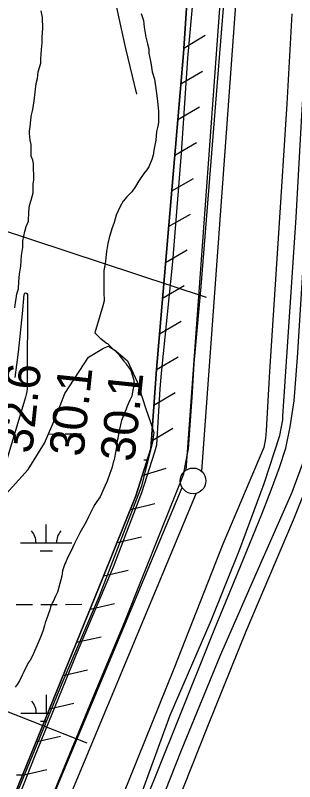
# Model space of a CAD drawing. Extents: x 3329297 to 3367176, y 649250 to 674653.
# Drawn here: x 3342886 to 3343431, y 662341 to 663837 of the extents above; entities that cross this region are included whole.
import ezdxf

# ---------------------------------------------------------------- set-up
doc = ezdxf.new("R2010")
doc.units = 0
for name, color, linetype in [('V-DTCH-CNTR', 7, 'Continuous'), ('V-FLOD-BASE', 7, 'Continuous'), ('V-LEVE-TOET', 7, 'Continuous'), ('V-RIVR-RANG', 7, 'Continuous'), ('V-ROAD-CNTR', 7, 'Continuous'), ('V-RRAP-FSHR', 7, 'Continuous'), ('V-SITE-VEGE', 7, 'Continuous'), ('V-SURV-LINE', 7, 'Continuous'), ('V-TOPO-MAJR', 7, 'Continuous'), ('V-TOPO-MINR', 7, 'Continuous'), ('V-TOPO-SHOR', 7, 'Continuous'), ('V-UTIL-LINE', 7, 'Continuous'), ('V-WETL-SWMP', 7, 'Continuous')]:
    doc.layers.add(name, color=color, linetype=linetype)

msp = doc.modelspace()

# ---------------------------------------------------------------- linework, layer by layer
at = {"layer": 'V-DTCH-CNTR'}
msp.add_lwpolyline([(3342628.4, 661072.3), (3342714.1, 661234.6), (3342754.9, 661314.4), (3342822.8, 661449.4), (3342911, 661625.7), (3342970.2, 661739.8), (3343002.1, 661798.6), (3343049.4, 661911.8), (3343117, 662076.8), (3343183, 662250.7), (3343262, 662449.2), (3343336.9, 662635), (3343428.9, 662852.4), (3343480.9, 662982.4), (3343490.2, 663010.3), (3343494.2, 663031.9), (3343509.1, 663176.1), (3343512, 663203.9)], dxfattribs=at)
at = {"layer": 'V-FLOD-BASE'}
msp.add_lwpolyline([(3342370.9, 661076), (3342470.2, 661266.3), (3342583.6, 661488.8), (3342638, 661592.4), (3342728.3, 661768.7), (3342775.2, 661857.6), (3342803.7, 661921.2), (3342858.3, 662063.7), (3342913, 662197.9), (3342969.7, 662339.8), (3343036.6, 662502.6), (3343099.4, 662651.5), (3343171, 662831.1), (3343214.8, 662942.2), (3343216.8, 662954.7), (3343224, 662991), (3343231.1, 663091.2), (3343235.2, 663157.3), (3343248.7, 663307.7), (3343260.8, 663454.5), (3343280.1, 663698.1), (3343294.6, 663876.3)], dxfattribs=at)
at = {"layer": 'V-LEVE-TOET'}
for points in [[(3342310.8, 661081.7), (3342413.4, 661281.8), (3342521.4, 661495.9), (3342610.4, 661673.6), (3342702.7, 661856.2), (3342738, 661931.7), (3342790, 662056.8), (3342852.8, 662209.9), (3342923.7, 662388.8), (3343005.4, 662590), (3343077.7, 662760.6), (3343133, 662905.9), (3343158.5, 662984.8), (3343162.5, 662998.7), (3343168.8, 663108), (3343171.2, 663138.6), (3343193.6, 663355.8), (3343210.5, 663568.1), (3343222.9, 663753.9), (3343242.5, 663969.8)], [(3343425.8, 663840.4), (3343416.1, 663664.3), (3343399.7, 663411.7), (3343382.1, 663141.7), (3343375.8, 663026.9), (3343374.6, 663010.9), (3343371.4, 662993.4), (3343290.9, 662804.7), (3343195.8, 662561.6), (3343095.9, 662314.9), (3342986.6, 662032.6), (3342859.9, 661756.4), (3342753.2, 661552.8), (3342641, 661339.3), (3342510.6, 661087.4)]]:
    msp.add_lwpolyline(points, dxfattribs=at)
at = {"layer": 'V-RIVR-RANG'}
for p, q in [((3343259.1, 663286.2), (3342137.1, 663658)), ((3343026.1, 662416.3), (3341909.5, 662855.8))]:
    msp.add_line(p, q, dxfattribs=at)
at = {"layer": 'V-ROAD-CNTR'}
msp.add_lwpolyline([(3342686.8, 661326.8), (3342880.4, 661699.3), (3342918.9, 661772.4), (3342948.3, 661828.8), (3342977.9, 661900.1), (3343023.9, 662012.4), (3343199.1, 662449.7), (3343275.6, 662640.2), (3343326.1, 662763), (3343367, 662863.5), (3343386, 662912), (3343401.5, 662954.3), (3343413.8, 662991.9), (3343422.4, 663033.5), (3343430.6, 663084.8), (3343436.9, 663168.9), (3343501.1, 664197), (3343542.3, 664801.7)], dxfattribs=at)
at = {"layer": 'V-RRAP-FSHR'}
for p, q in [((3343215.2, 663773.5), (3343256.9, 663798.8)), ((3343209.4, 663703.7), (3343251.7, 663728.2)), ((3343203.4, 663634), (3343245.7, 663658.5)), ((3343197.4, 663564.3), (3343239.7, 663588.7)), ((3343191.4, 663494.5), (3343233.7, 663519)), ((3343185.4, 663424.8), (3343227.7, 663449.2)), ((3343179.4, 663355), (3343221.7, 663379.5)), ((3343173.5, 663285.3), (3343215.7, 663309.8)), ((3343167.5, 663215.5), (3343209.7, 663240)), ((3343161.5, 663145.8), (3343203.7, 663170.3)), ((3343156.5, 663076), (3343198.4, 663101.1)), ((3343151.6, 663006.1), (3343193.5, 663031.3)), ((3343133.8, 662938.8), (3343180.4, 662953.4)), ((3343110.8, 662872.7), (3343158.3, 662883.9)), ((3343084.8, 662807.7), (3343132.3, 662818.9)), ((3343058.8, 662742.7), (3343106.3, 662753.9)), ((3343032.3, 662677.9), (3343080, 662688.7)), ((3343005.9, 662613.1), (3343053.5, 662623.9)), ((3342979.4, 662548.3), (3343027, 662559.1)), ((3342952.9, 662483.5), (3343000.6, 662494.3)), ((3342926.5, 662418.7), (3342974.1, 662429.5)), ((3342900, 662353.9), (3342947.6, 662364.7))]:
    msp.add_line(p, q, dxfattribs=at)
msp.add_lwpolyline([(3342422.7, 666572.1), (3342506.3, 666419.5), (3342528.7, 666362.4), (3342544.7, 666299), (3342558.1, 666267.3), (3342573, 666238), (3342584.7, 666224.8), (3342612.1, 666200.1), (3342644.7, 666176), (3342965.7, 665990.5), (3342988.8, 665948.1), (3343214.8, 665141.2), (3343235.9, 665073.9), (3343259.5, 664966.2), (3343269.5, 664898.2), (3343274.9, 664831.4), (3343263.8, 664509.6), (3343214.5, 663762.7), (3343161.5, 663146), (3343150.6, 662991.8), (3343121.4, 662899.3), (3343057.2, 662738.8), (3342751.2, 661989.4), (3342644.2, 661768.7)], dxfattribs=at)
at = {"layer": 'V-SITE-VEGE'}
for points in [[(3342885.5, 663266.5), (3342886.8, 663276.4), (3342888.1, 663283.5), (3342889.4, 663293.4), (3342892.1, 663303.3), (3342893.4, 663317.5), (3342894.6, 663331.7), (3342897.2, 663347.3), (3342898.4, 663368.5), (3342901, 663384.1), (3342900.9, 663396.8), (3342904.9, 663415.3), (3342907.6, 663425.2), (3342911.7, 663435.2), (3342912.9, 663453.6), (3342914.2, 663466.3), (3342916.9, 663476.3), (3342921, 663490.5), (3342920.8, 663507.5), (3342922.1, 663516), (3342921.7, 663547.1), (3342920.2, 663554.2), (3342917.3, 663562.6), (3342917, 663585.2), (3342915.5, 663593.7), (3342913.9, 663606.4), (3342913.9, 663612.1), (3342915.2, 663619.2), (3342916.4, 663633.4), (3342917.7, 663643.3), (3342920.4, 663653.2), (3342923.1, 663670.2), (3342926.9, 663704.2), (3342929.6, 663714.2), (3342930.9, 663726.9), (3342936.3, 663744), (3342936.2, 663752.5), (3342937.4, 663770.9), (3342938.7, 663783.6), (3342938.5, 663794.9), (3342939.7, 663811.9), (3342939.5, 663833.2), (3342936.5, 663845.9)], [(3343131.8, 663841.2), (3343136.3, 663827.1), (3343137.8, 663814.3), (3343140.9, 663794.6), (3343143.9, 663781.9), (3343146.8, 663772), (3343146.9, 663763.5), (3343150, 663748), (3343151.5, 663740.9), (3343153, 663726.8), (3343157.5, 663712.7), (3343160.5, 663694.3), (3343162.1, 663680.2), (3343163.6, 663668.9), (3343165.3, 663650.5), (3343165.6, 663627.9), (3343164.2, 663620.8), (3343161.5, 663610.8), (3343160.3, 663593.8), (3343159, 663586.8), (3343156.3, 663574), (3343155, 663564.1), (3343152.3, 663555.5), (3343146.8, 663541.3), (3343142.6, 663535.6), (3343137, 663528.5), (3343127.3, 663514.2), (3343120.4, 663502.8), (3343113.4, 663492.8), (3343103.6, 663482.8), (3343096.7, 663474.2), (3343091.1, 663464.2), (3343082.8, 663447.2), (3343078.8, 663433), (3343074.7, 663420.2), (3343069.2, 663403.1), (3343066.5, 663391.8), (3343063.9, 663376.2), (3343061.3, 663352.1), (3343058.7, 663339.3), (3343059.2, 663296.9), (3343059.4, 663279.9), (3343056.7, 663269.9), (3343041.4, 663217.1), (3343047.1, 663211.5), (3343051.5, 663207.2), (3343059.6, 663201.1), (3343064, 663197.5), (3343065.8, 663196.3), (3343073.3, 663189.6), (3343088.3, 663174.9), (3343090.9, 663171.2), (3343097.8, 663162.1), (3343100.9, 663159), (3343102.2, 663156.5), (3343110.3, 663145.5), (3343112.2, 663141.8), (3343117.4, 663125.2), (3343117.4, 663119.7), (3343116.9, 663112.2), (3343114, 663098), (3343113.4, 663093.7), (3343109.8, 663086.2), (3343104.4, 663074.4), (3343102.6, 663068.2), (3343099.6, 663062.6), (3343098.4, 663059.5), (3343093.6, 663045.9), (3343088.9, 663026.7), (3343087.8, 663019.8), (3343086, 663011.2), (3343084.8, 663006.2), (3343084.3, 663001.9), (3343084.3, 662999.4), (3343082, 662983.9)], [(3343082, 662983.9), (3343079.7, 662973.4), (3343079.1, 662969.7), (3343077.9, 662966.6), (3343074.4, 662953), (3343070.8, 662942.4), (3343065.4, 662927.5), (3343061.8, 662919.4), (3343058.8, 662913.2), (3343051.6, 662897.1), (3343045.5, 662887.7), (3343041.2, 662882.1), (3343038.2, 662876.5), (3343030.4, 662861), (3343029.2, 662857.9), (3343024.3, 662848.6), (3343012.2, 662826.8), (3343001.4, 662805.7), (3342993.6, 662788.9), (3342987.5, 662776.5), (3342984.5, 662769.6), (3342982.7, 662766.5), (3342978.5, 662752.9), (3342976.8, 662742.4), (3342975.1, 662734.9), (3342968.5, 662710.7), (3342964.3, 662703.3), (3342960.1, 662692.7), (3342958.9, 662690.9), (3342955.9, 662685.3), (3342954.7, 662681.5), (3342953.5, 662676.6), (3342949.9, 662665.4), (3342944.6, 662651.2), (3342943.4, 662646.2), (3342940.4, 662636.9), (3342936.2, 662624.5), (3342932, 662615.2), (3342920, 662586.6), (3342915.2, 662578.5), (3342911.5, 662572.9), (3342903.1, 662555.5), (3342899.5, 662548.7), (3342894.6, 662538.1), (3342889.8, 662530.6), (3342886.2, 662525.7)]]:
    msp.add_lwpolyline(points, dxfattribs=at)
at = {"layer": 'V-SURV-LINE'}
for points in [[(3343219.5, 662949.3), (3343359.3, 664869.7)], [(3343389.2, 664867.6), (3343249.5, 662947.1)], [(3342774.8, 661870), (3343211.5, 662915.6)], [(3343239.2, 662904), (3342802.5, 661858.4)]]:
    msp.add_lwpolyline(points, dxfattribs=at)
msp.add_circle((3343233.1, 662928.3), 25, dxfattribs=at)
at = {"layer": 'V-TOPO-MAJR'}
msp.add_lwpolyline([(3343082, 663861.7), (3343091.4, 663816.9), (3343101.5, 663772.3), (3343122.9, 663683.4)], dxfattribs=at)
at = {"layer": 'V-TOPO-MINR'}
for points in [[(3342895.3, 663204.6), (3342897.8, 663229.5), (3342900, 663254.5), (3342903.2, 663292.3), (3342905, 663294.5), (3342906.8, 663295.5), (3342908.5, 663294.4), (3342910.1, 663291.9), (3342909.4, 663113.8), (3342909.2, 663108.1), (3342908.6, 663102.5), (3342907.5, 663097), (3342906.1, 663091.5), (3342860.2, 662937.4)], [(3342885.9, 663130), (3342889.4, 663154.8), (3342892.5, 663179.7), (3342895.3, 663204.6)]]:
    msp.add_lwpolyline(points, dxfattribs=at)
at = {"layer": 'V-TOPO-SHOR'}
for points in [[(3342563, 661104.2), (3342594.6, 661175.8), (3342663.5, 661312.9), (3342754.1, 661488.2), (3342861.7, 661680.4), (3342918.4, 661793.1), (3342983, 661943.9), (3343050.7, 662118.3), (3343122.6, 662290.7), (3343188.2, 662470.6), (3343268.3, 662655.5), (3343324.6, 662795.2), (3343371.5, 662923), (3343402.2, 663016.7), (3343408, 663047.2), (3343407.9, 663054.8), (3343418.5, 663209.8), (3343434.4, 663442.3), (3343444.6, 663630.5), (3343454.9, 663805.6), (3343472.9, 664032.6)], [(3342610.9, 661102.9), (3342646.1, 661181.2), (3342722.9, 661331.6), (3342805.9, 661481.4), (3342901.8, 661663.4), (3342975, 661820.7), (3343014.2, 661911.6), (3343038.5, 661973.8), (3343104, 662133.1), (3343135.7, 662212.8), (3343210.6, 662402.2), (3343286.3, 662588), (3343351.2, 662734.9), (3343426.4, 662906.1), (3343451.3, 662973.2), (3343457.3, 662996.2), (3343461.8, 663022), (3343473.2, 663173), (3343477.7, 663200.9)]]:
    msp.add_lwpolyline(points, dxfattribs=at)
at = {"layer": 'V-UTIL-LINE'}
msp.add_lwpolyline([(3337436.3, 658138.6), (3337672.9, 658222.1), (3337855, 658267.6), (3338200.8, 658391), (3338279.9, 658444.5), (3338979.1, 658701.8), (3339577.2, 658950.3), (3339741.9, 659021.7), (3339994.8, 659155.2), (3340766.6, 659590.2), (3341329.8, 660088.4), (3341632.2, 660358.8), (3342178.2, 660842.1), (3342515.8, 661504), (3342751.2, 661989.4), (3343057.2, 662738.8), (3343121.4, 662899.3), (3343150.6, 662991.8), (3343161.5, 663146), (3343214.5, 663762.7), (3343263.8, 664509.6)], dxfattribs=at)
at = {"layer": 'V-WETL-SWMP'}
for p, q in [((3342950.7, 663019.8), (3342967.4, 663019.9)), ((3342983.4, 663019.9), (3343015.4, 663020)), ((3343136.8, 662969.4), (3343145.1, 662969.5)), ((3342946.6, 662807.2), (3342946.6, 662843.2)), ((3342896.6, 662807.1), (3342996.6, 662807.3)), ((3342934.7, 662791.8), (3342958.7, 662791.8)), ((3342888, 662687), (3342920, 662687.1)), ((3342936, 662687.1), (3342968, 662687.2)), ((3342984, 662687.2), (3343016, 662687.3)), ((3342947.3, 662474.5), (3342947.2, 662510.5)), ((3342897.3, 662474.5), (3342953.3, 662474.6)), ((3342935.3, 662459.1), (3342947, 662459.1)), ((3342888.6, 662354.4), (3342904.1, 662354.4))]:
    msp.add_line(p, q, dxfattribs=at)
msp.add_lwpolyline([(3342818.9, 662849), (3342911.1, 662950.6), (3342943, 663001.9), (3342965, 663053.1), (3342982.9, 663098.6), (3343028.7, 663169.9), (3343058.2, 663187.3), (3343068.1, 663191.6), (3343082.3, 663181.9), (3343105.2, 663162.4), (3343124.1, 663121.6), (3343140.3, 663070.8), (3343150.6, 663041.2), (3343156.4, 663022.9), (3343153.8, 663004.5), (3343132.2, 662917.9), (3343049.9, 662703.2), (3342977, 662532.5), (3342882.1, 662300.7)], dxfattribs=at)
for centre, start, end in [((3342891.4, 662807.6), 359.3365, 40.8801), ((3343001.9, 662807.8), 139.3365, 180.8801), ((3342892, 662474.9), 359.3365, 40.8801)]:
    msp.add_arc(centre, 35.2, start, end, dxfattribs=at)

# ---------------------------------------------------------------- texts
at = {"layer": 'V-RIVR-RANG'}
for s, p in [('32.6', (3342918.8, 662980.2)), ('30.1', (3343018.8, 662974.2)), ('30.1', (3343118.2, 662964.1))]:
    msp.add_text(s, height=67, rotation=84.0283, dxfattribs=at).set_placement(p)

doc.saveas('drawing.dxf')
